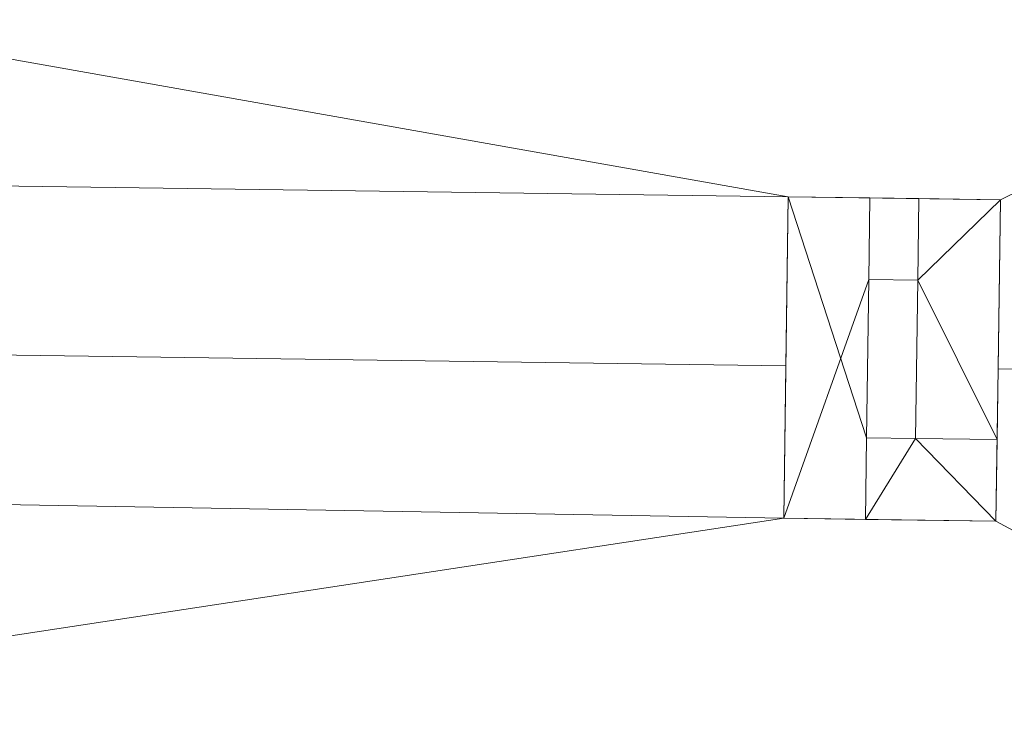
# Model space of a CAD drawing. Header units: millimetres. Extents: x -430348 to -225823, y -86243 to 5084.
# Tile 456 of 656: x -397757 to -394138, y -1719 to 834. Entities that reach past the tile are written whole.
import ezdxf

# ---------------------------------------------------------------- set-up
doc = ezdxf.new("R2010")
doc.units = ezdxf.units.MM
doc.layers.add('A-ROOF', color=132, linetype='Continuous', lineweight=9)
doc.layers.add('A-WALL', color=113, linetype='Continuous', lineweight=9)

# ---------------------------------------------------------------- blocks, each defined once
blk = doc.blocks.new('Walls 140 - Walls 5-523984-_3D_ Copy 1')
at = {"layer": 'A-WALL'}
mesh = blk.add_polyface(dxfattribs=at)
corners = [(-407054.8, 51.3, 66612.8), (-407062.3, -488.6, 66612.8), (-406822.3, -492, 66612.8), (-406814.8, 48, 66612.8), (-394636, -120.5, 66612.8), (-394644, -702.2, 66612.8), (-394464, -704.7, 66612.8), (-394456, -123, 66612.8)]
mesh.append_faces([[corners[k] for k in face] for face in [(3, 0, 1, 2), (7, 4, 5, 6)]])
mesh = blk.add_polyface(dxfattribs=at)
corners = [(-407054.8, 51.3, 66416.6), (-406814.8, 48, 66416.6), (-406822.3, -492, 66416.6), (-407062.3, -488.6, 66416.6), (-394636, -120.5, 66416.6), (-394456, -123, 66416.6), (-394464, -704.7, 66416.6), (-394644, -702.2, 66416.6)]
mesh.append_faces([[corners[k] for k in face] for face in [(1, 2, 3, 0), (5, 6, 7, 4)]])
mesh = blk.add_polyface(dxfattribs=at)
corners = [(-394644, -702.2, 66612.8), (-394636, -120.5, 66612.8), (-394636, -120.5, 66416.6), (-394644, -702.2, 66416.6)]
mesh.append_faces([[corners[k] for k in face] for face in [(3, 0, 1, 2)]])
mesh = blk.add_polyface(dxfattribs=at)
corners = [(-394636, -120.5, 66612.8), (-394456, -123, 66612.8), (-394456, -123, 66416.6), (-394636, -120.5, 66416.6)]
mesh.append_faces([[corners[k] for k in face] for face in [(3, 0, 1, 2)]])
mesh = blk.add_polyface(dxfattribs=at)
corners = [(-394456, -123, 66612.8), (-394464, -704.7, 66612.8), (-394464, -704.7, 66416.6), (-394456, -123, 66416.6)]
mesh.append_faces([[corners[k] for k in face] for face in [(3, 0, 1, 2)]])
mesh = blk.add_polyface(dxfattribs=at)
corners = [(-394464, -704.7, 66612.8), (-394644, -702.2, 66612.8), (-394644, -702.2, 66416.6), (-394464, -704.7, 66416.6)]
mesh.append_faces([[corners[k] for k in face] for face in [(0, 1, 2, 3)]])

msp = doc.modelspace()

# ---------------------------------------------------------------- block references
at = {"layer": 'A-WALL'}
msp.add_blockref('Walls 140 - Walls 5-523984-_3D_ Copy 1', (0, 0), dxfattribs=at)

# ---------------------------------------------------------------- meshes
at = {"layer": 'A-ROOF'}
mesh = msp.add_polyface(dxfattribs=at)
corners = [(-388312.7, 3045.6, 63197.6), (-413010.3, 3387.3, 63197.6), (-409560.1, -235.8, 65647.6), (-407359.2, -266.3, 65647.6), (-407350.6, 355.4, 65221.5), (-406510.7, 343.8, 65221.5), (-406519.3, -277.9, 65647.6), (-394940.4, -438.1, 65647.6), (-394931.8, 183.6, 65221.5), (-394151.9, 172.8, 65221.5), (-394160.5, -448.9, 65647.6), (-391961.8, -479.3, 65647.6)]
mesh.append_faces([[corners[k] for k in face] for face in [(4, 1, 2, 3)]], dxfattribs={"vtx0": -1})
mesh.append_faces([[corners[k] for k in face] for face in [(1, 4, 5, 8)]], dxfattribs={"vtx0": -1, "vtx2": -1, "vtx3": -1})
mesh.append_faces([[corners[k] for k in face] for face in [(11, 0, 9, 10)]], dxfattribs={"vtx1": -1})
mesh.append_faces([[corners[k] for k in face] for face in [(8, 9, 0, 1)]], dxfattribs={"vtx1": -1, "vtx3": -1})
mesh.append_faces([[corners[k] for k in face] for face in [(6, 7, 8, 5)]], dxfattribs={"vtx2": -1})
mesh = msp.add_polyface(dxfattribs=at)
corners = [(-413010.3, 3387.3, 63097.6), (-388312.7, 3045.6, 63097.6), (-391961.8, -479.3, 65547.6), (-394160.5, -448.9, 65547.6), (-394151.9, 172.8, 65121.5), (-394931.8, 183.6, 65121.5), (-394940.4, -438.1, 65547.6), (-406519.3, -277.9, 65547.6), (-406510.7, 343.8, 65121.5), (-407350.6, 355.4, 65121.5), (-407359.2, -266.3, 65547.6), (-409560.1, -235.8, 65547.6)]
mesh.append_faces([[corners[k] for k in face] for face in [(4, 1, 2, 3)]], dxfattribs={"vtx0": -1})
mesh.append_faces([[corners[k] for k in face] for face in [(1, 4, 5, 0)]], dxfattribs={"vtx0": -1, "vtx2": -1})
mesh.append_faces([[corners[k] for k in face] for face in [(11, 0, 9, 10)]], dxfattribs={"vtx1": -1})
mesh.append_faces([[corners[k] for k in face] for face in [(8, 9, 0, 5)]], dxfattribs={"vtx1": -1, "vtx2": -1, "vtx3": -1})
mesh.append_faces([[corners[k] for k in face] for face in [(5, 6, 7, 8)]], dxfattribs={"vtx3": -1})
mesh = msp.add_polyface(dxfattribs=at)
corners = [(-394931.8, 183.6, 65121.5), (-394931.8, 183.6, 65221.5), (-394940.4, -438.1, 65647.6), (-394948.2, -998, 65263.8), (-394948.2, -998, 65163.8), (-394940.4, -438.1, 65547.6)]
mesh.append_faces([[corners[k] for k in face] for face in [(5, 2, 3, 4)]], dxfattribs={"vtx0": -1})
mesh.append_faces([[corners[k] for k in face] for face in [(1, 2, 5, 0)]], dxfattribs={"vtx1": -1})
mesh = msp.add_polyface(dxfattribs=at)
corners = [(-394151.9, 172.8, 65121.5), (-394151.9, 172.8, 65221.5), (-394931.8, 183.6, 65221.5), (-394931.8, 183.6, 65121.5)]
mesh.append_faces([[corners[k] for k in face] for face in [(0, 1, 2, 3)]])
mesh = msp.add_polyface(dxfattribs=at)
corners = [(-394168.2, -1008.8, 65163.8), (-394168.2, -1008.8, 65263.8), (-394160.5, -448.9, 65647.6), (-394151.9, 172.8, 65221.5), (-394151.9, 172.8, 65121.5), (-394160.5, -448.9, 65547.6)]
mesh.append_faces([[corners[k] for k in face] for face in [(5, 2, 3, 4)]], dxfattribs={"vtx0": -1})
mesh.append_faces([[corners[k] for k in face] for face in [(1, 2, 5, 0)]], dxfattribs={"vtx1": -1})
mesh = msp.add_polyface(dxfattribs=at)
corners = [(-413109.2, -3762, 63197.6), (-388411.6, -4103.8, 63197.6), (-391961.8, -479.3, 65647.6), (-394160.5, -448.9, 65647.6), (-394168.2, -1008.8, 65263.8), (-394948.2, -998, 65263.8), (-394940.4, -438.1, 65647.6), (-406519.3, -277.9, 65647.6), (-406526.5, -796.1, 65292.5), (-407366.4, -784.5, 65292.5), (-407359.2, -266.3, 65647.6), (-409560.1, -235.8, 65647.6)]
mesh.append_faces([[corners[k] for k in face] for face in [(4, 1, 2, 3)]], dxfattribs={"vtx0": -1})
mesh.append_faces([[corners[k] for k in face] for face in [(1, 4, 5, 0)]], dxfattribs={"vtx0": -1, "vtx2": -1})
mesh.append_faces([[corners[k] for k in face] for face in [(11, 0, 9, 10)]], dxfattribs={"vtx1": -1})
mesh.append_faces([[corners[k] for k in face] for face in [(8, 9, 0, 5)]], dxfattribs={"vtx1": -1, "vtx2": -1, "vtx3": -1})
mesh.append_faces([[corners[k] for k in face] for face in [(6, 7, 8, 5)]], dxfattribs={"vtx2": -1})
mesh = msp.add_polyface(dxfattribs=at)
corners = [(-388411.6, -4103.8, 63097.6), (-413109.2, -3762, 63097.6), (-409560.1, -235.8, 65547.6), (-407359.2, -266.3, 65547.6), (-407366.4, -784.5, 65192.5), (-406526.5, -796.1, 65192.5), (-406519.3, -277.9, 65547.6), (-394940.4, -438.1, 65547.6), (-394948.2, -998, 65163.8), (-394168.2, -1008.8, 65163.8), (-394160.5, -448.9, 65547.6), (-391961.8, -479.3, 65547.6)]
mesh.append_faces([[corners[k] for k in face] for face in [(4, 1, 2, 3)]], dxfattribs={"vtx0": -1})
mesh.append_faces([[corners[k] for k in face] for face in [(1, 4, 5, 8)]], dxfattribs={"vtx0": -1, "vtx2": -1, "vtx3": -1})
mesh.append_faces([[corners[k] for k in face] for face in [(11, 0, 9, 10)]], dxfattribs={"vtx1": -1})
mesh.append_faces([[corners[k] for k in face] for face in [(8, 9, 0, 1)]], dxfattribs={"vtx1": -1, "vtx3": -1})
mesh.append_faces([[corners[k] for k in face] for face in [(5, 6, 7, 8)]], dxfattribs={"vtx3": -1})
mesh = msp.add_polyface(dxfattribs=at)
corners = [(-394168.2, -1008.8, 65263.8), (-394168.2, -1008.8, 65163.8), (-394948.2, -998, 65163.8), (-394948.2, -998, 65263.8)]
mesh.append_faces([[corners[k] for k in face] for face in [(2, 3, 0, 1)]])
at = {"layer": 'A-WALL'}
mesh = msp.add_polyface(dxfattribs=at)
corners = [(-394931.8, 183.6, 64640.9), (-394948.2, -998, 64640.9), (-394948.2, -998, 66612.8), (-394931.8, 183.6, 66612.8)]
mesh.append_faces([[corners[k] for k in face] for face in [(3, 0, 1, 2)]])
mesh = msp.add_polyface(dxfattribs=at)
corners = [(-394948.2, -998, 64640.9), (-394931.8, 183.6, 64640.9), (-394631.8, 179.5, 64640.9), (-394636, -120.5, 64640.9), (-394644, -702.2, 64640.9), (-394648.2, -1002.2, 64640.9)]
mesh.append_faces([[corners[k] for k in face] for face in [(3, 0, 1, 2), (0, 3, 4, 5)]], dxfattribs={"vtx0": -1})
mesh = msp.add_polyface(dxfattribs=at)
corners = [(-394931.8, 183.6, 66612.8), (-394948.2, -998, 66612.8), (-394648.2, -1002.2, 66612.8), (-394644, -702.2, 66612.8), (-394636, -120.5, 66612.8), (-394631.8, 179.5, 66612.8)]
mesh.append_faces([[corners[k] for k in face] for face in [(3, 0, 1, 2), (0, 3, 4, 5)]], dxfattribs={"vtx0": -1})
mesh = msp.add_polyface(dxfattribs=at)
corners = [(-394931.8, 183.6, 64640.9), (-394931.8, 183.6, 66612.8), (-394631.8, 179.5, 66612.8), (-394631.8, 179.5, 64640.9)]
mesh.append_faces([[corners[k] for k in face] for face in [(2, 3, 0, 1)]])
mesh = msp.add_polyface(dxfattribs=at)
corners = [(-394631.8, 179.5, 64640.9), (-394631.8, 179.5, 66612.8), (-394636, -120.5, 66612.8), (-394644, -702.2, 66612.8), (-394648.2, -1002.2, 66612.8), (-394648.2, -1002.2, 64640.9), (-394644, -702.2, 64640.9), (-394636, -120.5, 64640.9)]
mesh.append_faces([[corners[k] for k in face] for face in [(3, 6, 7, 2)]], dxfattribs={"vtx0": -1, "vtx2": -1})
mesh.append_faces([[corners[k] for k in face] for face in [(4, 5, 6, 3)]], dxfattribs={"vtx2": -1})
mesh.append_faces([[corners[k] for k in face] for face in [(7, 0, 1, 2)]], dxfattribs={"vtx3": -1})
mesh = msp.add_polyface(dxfattribs=at)
corners = [(-394631.8, 179.5, 64640.9), (-394451.9, 177, 64640.9), (-394456, -123, 64640.9), (-394636, -120.5, 64640.9)]
mesh.append_faces([[corners[k] for k in face] for face in [(0, 1, 2, 3)]])
mesh = msp.add_polyface(dxfattribs=at)
corners = [(-394451.9, 177, 66612.8), (-394631.8, 179.5, 66612.8), (-394636, -120.5, 66612.8), (-394456, -123, 66612.8)]
mesh.append_faces([[corners[k] for k in face] for face in [(3, 0, 1, 2)]])
mesh = msp.add_polyface(dxfattribs=at)
corners = [(-394631.8, 179.5, 66612.8), (-394631.8, 179.5, 64640.9), (-394636, -120.5, 64640.9), (-394636, -120.5, 66612.8)]
mesh.append_faces([[corners[k] for k in face] for face in [(1, 2, 3, 0)]])
mesh = msp.add_polyface(dxfattribs=at)
corners = [(-394451.9, 177, 64640.9), (-394631.8, 179.5, 64640.9), (-394631.8, 179.5, 66612.8), (-394451.9, 177, 66612.8)]
mesh.append_faces([[corners[k] for k in face] for face in [(2, 3, 0, 1)]])
mesh = msp.add_polyface(dxfattribs=at)
corners = [(-394464, -704.7, 64640.9), (-394464, -704.7, 66612.8), (-394456, -123, 66612.8), (-394451.9, 177, 66612.8), (-394451.9, 177, 64640.9), (-394456, -123, 64640.9)]
mesh.append_faces([[corners[k] for k in face] for face in [(5, 2, 3, 4)]], dxfattribs={"vtx0": -1})
mesh.append_faces([[corners[k] for k in face] for face in [(5, 0, 1, 2)]], dxfattribs={"vtx3": -1})
mesh = msp.add_polyface(dxfattribs=at)
corners = [(-394151.9, 172.8, 64640.9), (-394164.1, -708.9, 64640.9), (-394464, -704.7, 64640.9), (-394456, -123, 64640.9), (-394451.9, 177, 64640.9)]
mesh.append_faces([[corners[k] for k in face] for face in [(3, 0, 1, 2)]], dxfattribs={"vtx0": -1})
mesh.append_faces([[corners[k] for k in face] for face in [(3, 4, 0)]], dxfattribs={"vtx2": -1})
mesh = msp.add_polyface(dxfattribs=at)
corners = [(-394164.1, -708.9, 66612.8), (-394151.9, 172.8, 66612.8), (-394451.9, 177, 66612.8), (-394456, -123, 66612.8), (-394464, -704.7, 66612.8)]
mesh.append_faces([[corners[k] for k in face] for face in [(3, 0, 1, 2)]], dxfattribs={"vtx0": -1})
mesh.append_faces([[corners[k] for k in face] for face in [(3, 4, 0)]], dxfattribs={"vtx2": -1})
mesh = msp.add_polyface(dxfattribs=at)
corners = [(-394451.9, 177, 64640.9), (-394451.9, 177, 66612.8), (-394456, -123, 66612.8), (-394456, -123, 64640.9)]
mesh.append_faces([[corners[k] for k in face] for face in [(3, 0, 1, 2)]])
mesh = msp.add_polyface(dxfattribs=at)
corners = [(-394151.9, 172.8, 66612.8), (-394151.9, 172.8, 64640.9), (-394451.9, 177, 64640.9), (-394451.9, 177, 66612.8)]
mesh.append_faces([[corners[k] for k in face] for face in [(0, 1, 2, 3)]])
mesh = msp.add_polyface(dxfattribs=at)
corners = [(-394164.1, -708.9, 64640.9), (-394151.9, 172.8, 64640.9), (-394151.9, 172.8, 66612.8), (-394164.1, -708.9, 66612.8)]
mesh.append_faces([[corners[k] for k in face] for face in [(3, 0, 1, 2)]])
mesh = msp.add_polyface(dxfattribs=at)
corners = [(-394456, -123, 64640.9), (-394456, -123, 66612.8), (-394636, -120.5, 66612.8), (-394636, -120.5, 64640.9)]
mesh.append_faces([[corners[k] for k in face] for face in [(1, 2, 3, 0)]])
mesh = msp.add_polyface(dxfattribs=at)
corners = [(-394168.2, -1008.8, 64640.9), (-394648.2, -1002.2, 64640.9), (-394644, -702.2, 64640.9), (-394464, -704.7, 64640.9), (-394164.1, -708.9, 64640.9)]
mesh.append_faces([[corners[k] for k in face] for face in [(3, 0, 1, 2)]], dxfattribs={"vtx0": -1})
mesh.append_faces([[corners[k] for k in face] for face in [(3, 4, 0)]], dxfattribs={"vtx2": -1})
mesh = msp.add_polyface(dxfattribs=at)
corners = [(-394648.2, -1002.2, 66612.8), (-394168.2, -1008.8, 66612.8), (-394164.1, -708.9, 66612.8), (-394464, -704.7, 66612.8), (-394644, -702.2, 66612.8)]
mesh.append_faces([[corners[k] for k in face] for face in [(3, 0, 1, 2)]], dxfattribs={"vtx0": -1})
mesh.append_faces([[corners[k] for k in face] for face in [(3, 4, 0)]], dxfattribs={"vtx2": -1})
mesh = msp.add_polyface(dxfattribs=at)
corners = [(-394648.2, -1002.2, 64640.9), (-394648.2, -1002.2, 66612.8), (-394644, -702.2, 66612.8), (-394644, -702.2, 64640.9)]
mesh.append_faces([[corners[k] for k in face] for face in [(3, 0, 1, 2)]])
mesh = msp.add_polyface(dxfattribs=at)
corners = [(-394644, -702.2, 64640.9), (-394644, -702.2, 66612.8), (-394464, -704.7, 66612.8), (-394164.1, -708.9, 66612.8), (-394164.1, -708.9, 64640.9), (-394464, -704.7, 64640.9)]
mesh.append_faces([[corners[k] for k in face] for face in [(1, 2, 5, 0)]], dxfattribs={"vtx1": -1})
mesh.append_faces([[corners[k] for k in face] for face in [(3, 4, 5, 2)]], dxfattribs={"vtx2": -1})
mesh = msp.add_polyface(dxfattribs=at)
corners = [(-394164.1, -708.9, 64640.9), (-394164.1, -708.9, 66612.8), (-394464, -704.7, 66612.8), (-394464, -704.7, 64640.9)]
mesh.append_faces([[corners[k] for k in face] for face in [(3, 0, 1, 2)]])
mesh = msp.add_polyface(dxfattribs=at)
corners = [(-394168.2, -1008.8, 66612.8), (-394168.2, -1008.8, 64640.9), (-394164.1, -708.9, 64640.9), (-394164.1, -708.9, 66612.8)]
mesh.append_faces([[corners[k] for k in face] for face in [(0, 1, 2, 3)]])
mesh = msp.add_polyface(dxfattribs=at)
corners = [(-394948.2, -998, 66612.8), (-394948.2, -998, 64640.9), (-394648.2, -1002.2, 64640.9), (-394648.2, -1002.2, 66612.8)]
mesh.append_faces([[corners[k] for k in face] for face in [(0, 1, 2, 3)]])
mesh = msp.add_polyface(dxfattribs=at)
corners = [(-394648.2, -1002.2, 64640.9), (-394168.2, -1008.8, 64640.9), (-394168.2, -1008.8, 66612.8), (-394648.2, -1002.2, 66612.8)]
mesh.append_faces([[corners[k] for k in face] for face in [(3, 0, 1, 2)]])

doc.saveas('drawing.dxf')
